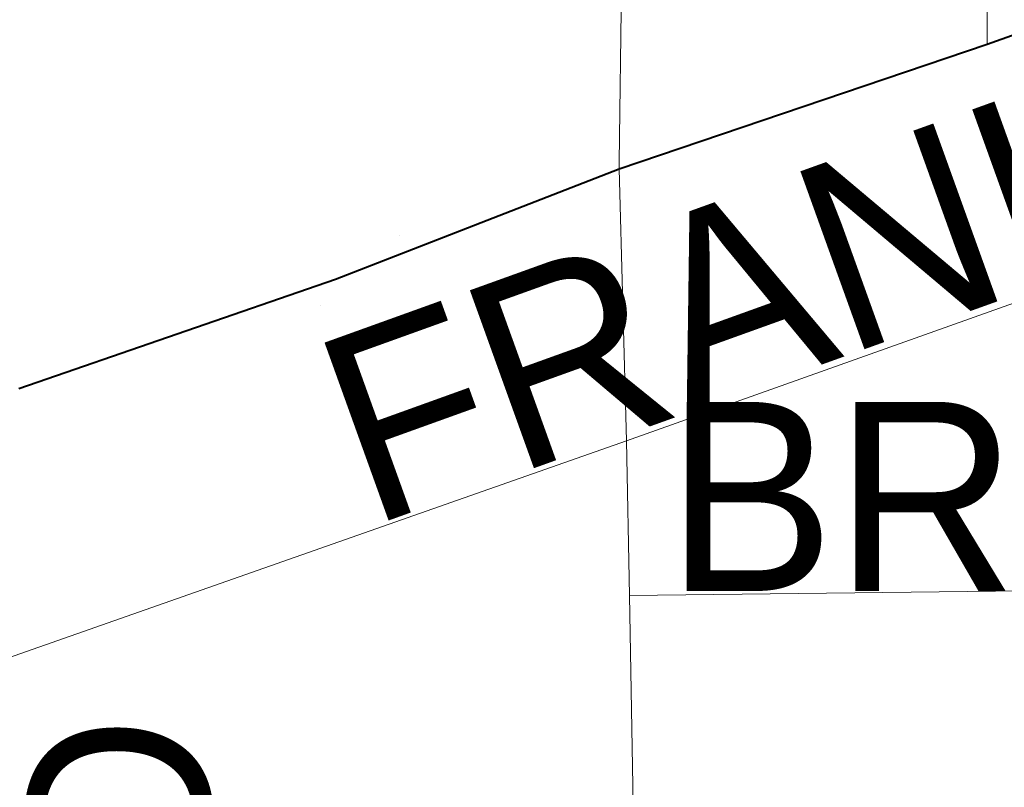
# Model space of a CAD drawing. Header units: feet. Extents: x 92 to 141.3, y -5 to 23.6.
# Tile 216 of 651: x 120.8 to 121.4, y 10.4 to 10.9. Entities that reach past the tile are written whole.
import ezdxf
from ezdxf.enums import TextEntityAlignment as Align

# ---------------------------------------------------------------- set-up
doc = ezdxf.new("R2010")
doc.units = ezdxf.units.FT
doc.header["$MEASUREMENT"] = 0
doc.layers.add('CUY - Design$0$GM_X_City_Street', color=7, linetype='Continuous', lineweight=0)
doc.layers.add('CUY - Design$0$GM_X_US_Route', color=1, linetype='Continuous', lineweight=40)
doc.layers.add('CUY - Design$0$GM_X_US_Location', color=7, linetype='Continuous', lineweight=13, plot=False)
doc.layers.add('TX_X_20', color=7, linetype='Continuous')
doc.styles.add('CUY - Design$0$Styledgn030', font='dgn030.shx')

msp = doc.modelspace()

# ---------------------------------------------------------------- linework, layer by layer
at = {"layer": 'CUY - Design$0$GM_X_City_Street', "flags": 128}
for points in [[(121.1684, 10.79485), (121.17111, 11.01137)], [(121.39348, 10.86709), (121.39356, 10.94163), (121.39362, 11.0107)], [(121.17459, 10.52975), (121.95006, 10.53898), (122.06938, 10.61224), (122.29639, 10.75159), (122.60895, 10.94347)], [(120.43096, 10.36387), (121.17288, 10.62439), (121.88146, 10.87646)], [(121.18357, 9.28972), (121.19062, 9.70764), (121.18724, 9.88703), (121.18365, 10.08047), (121.17925, 10.27381), (121.17459, 10.52975), (121.17288, 10.62439), (121.16835, 10.79075), (121.1684, 10.79485)]]:
    msp.add_lwpolyline(points, dxfattribs=at)
at = {"layer": 'CUY - Design$0$GM_X_US_Route', "flags": 128}
msp.add_lwpolyline([(120.80097, 10.65635), (120.99475, 10.72327), (121.16835, 10.79075), (121.39348, 10.86709), (121.70273, 10.97743), (121.7043, 10.97799)], dxfattribs=at)

# ---------------------------------------------------------------- texts
at = {"layer": 'CUY - Design$0$GM_X_US_Location', "style": 'CUY - Design$0$Styledgn030'}
for s, p in [('/', (121.03408, 10.75006)), ('0', (121.0341, 10.75006))]:
    msp.add_text(s, height=0.000206, dxfattribs=at).set_placement(p, align=Align.MIDDLE_CENTER)
msp.add_text('6A', height=0.000206, rotation=0.00001, dxfattribs=at).set_placement((120.98523, 10.70738))
at = {"layer": 'TX_X_20', "style": 'CUY - Design$0$Styledgn030'}
for s, rotation, p in [('FRANKLIN', 19.79898, (121.01534, 10.57131)), ('BRIDGE', 0.00001, (121.19702, 10.53251)), ('73RD', 90, (120.91994, 10.06083))]:
    msp.add_text(s, height=0.1157, rotation=rotation, dxfattribs=at).set_placement(p)

doc.saveas('drawing.dxf')
